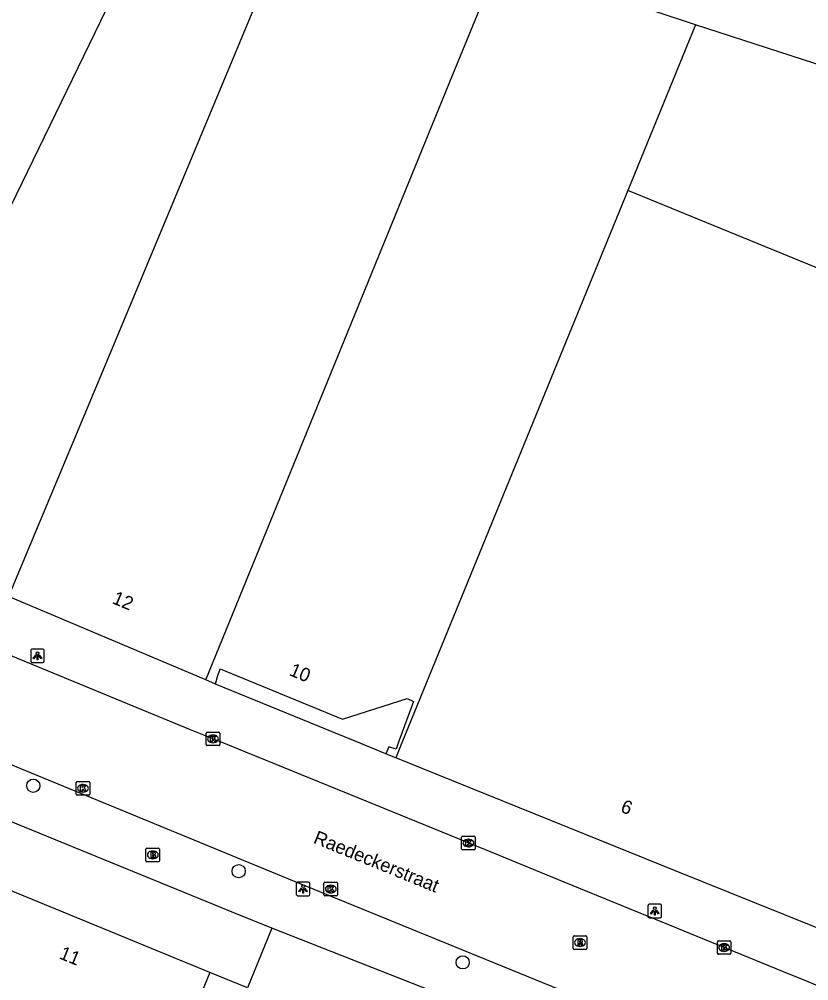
# Model space of a CAD drawing. Extents: x 160557 to 161245, y 385330 to 386505.
# Drawn here: x 160917.5 to 160975.8, y 385732.3 to 385803.3 of the extents above; entities that cross this region are included whole.
import ezdxf

# ---------------------------------------------------------------- set-up
doc = ezdxf.new("R2010")
doc.units = 0
for name, color, linetype in [('IMGEO_Boom', 7, 'Continuous'), ('IMGEO_Brandkraan', 7, 'Continuous'), ('IMGEO_Hek', 7, 'Continuous'), ('IMGEO_Kolk', 7, 'Continuous'), ('IMGEO_Lichtpunt', 7, 'Continuous'), ('IMGEO_Openbare_ruimte_label', 7, 'Continuous'), ('IMGEO_Pand', 7, 'Continuous'), ('IMGEO_Pand_nummerreeks', 7, 'Continuous'), ('IMGEO_Parkeervlak_open', 7, 'Continuous'), ('IMGEO_Rijbaan_lokaal_gesloten', 7, 'Continuous'), ('IMGEO_Rioolput', 7, 'Continuous'), ('IMGEO_Voetpad_open', 7, 'Continuous')]:
    doc.layers.add(name, color=color, linetype=linetype)

msp = doc.modelspace()

# ---------------------------------------------------------------- linework, layer by layer
at = {"layer": 'IMGEO_Boom'}
for centre in [(160918.556, 385746.721), (160933.727, 385740.406), (160950.275, 385733.675)]:
    msp.add_circle(centre, 0.489, dxfattribs=at)
at = {"layer": 'IMGEO_Brandkraan'}
for p, q in [((160926.88, 385741.185), (160926.88, 385742.037)), ((160926.955, 385742.111), (160927.807, 385742.111)), ((160927.368, 385741.891), (160927.393, 385741.891)), ((160927.881, 385742.037), (160927.881, 385741.185)), ((160927.807, 385741.111), (160926.955, 385741.111)), ((160927.391, 385741.331), (160927.366, 385741.331))]:
    msp.add_line(p, q, dxfattribs=at)
for points in [[(160926.88, 385741.185), (160926.88, 385742.037)], [(160926.955, 385742.111), (160927.807, 385742.111)], [(160927.228, 385741.811), (160927.228, 385741.411), (160927.441, 385741.411)], [(160927.459, 385741.811), (160927.228, 385741.811)], [(160927.407, 385741.73), (160927.353, 385741.73), (160927.353, 385741.654)], [(160927.353, 385741.654), (160927.406, 385741.654)], [(160927.415, 385741.578), (160927.353, 385741.578), (160927.353, 385741.497)], [(160927.881, 385742.037), (160927.881, 385741.185)], [(160927.807, 385741.111), (160926.955, 385741.111)], [(160927.353, 385741.497), (160927.415, 385741.497)]]:
    msp.add_lwpolyline(points, dxfattribs=at)
for centre, radius, start, end in [((160926.957, 385742.035), 0.0765, 91.55205, 178.44795), ((160926.957, 385742.035), 0.0765, 91.55205, 178.44795), ((160927.408, 385741.692), 0.0379, 267.82845, 90.93552), ((160927.416, 385741.537), 0.0404, 269.87594, 90.50774), ((160927.463, 385741.666), 0.145, 59.4692, 91.53667), ((160927.488, 385741.713), 0.0922, 285.51372, 58.15012), ((160927.493, 385741.521), 0.105, 301.31148, 78.98903), ((160927.805, 385742.035), 0.0765, 1.55205, 88.44795), ((160927.805, 385742.035), 0.0765, 1.55205, 88.44795), ((160926.957, 385741.187), 0.0765, 181.55205, 268.44795), ((160926.957, 385741.187), 0.0765, 181.55205, 268.44795), ((160927.447, 385741.662), 0.251, 268.66757, 293.53466), ((160927.805, 385741.187), 0.0765, 271.55205, 358.44795), ((160927.805, 385741.187), 0.0765, 271.55205, 358.44795)]:
    msp.add_arc(centre, radius, start, end, dxfattribs=at)
for centre, major_axis, ratio, start_param, end_param in [((160927.367, 385741.611), (-0.387, 0.002), 0.722429, 4.712389, 7.853982), ((160927.392, 385741.611), (-0.39, 0.002), 0.717154, 1.570796, 4.712389)]:
    msp.add_ellipse(centre, major_axis=major_axis, ratio=ratio, start_param=start_param, end_param=end_param, dxfattribs=at)
at = {"layer": 'IMGEO_Hek'}
msp.add_lwpolyline([(160934.375, 385731.796), (160931.608, 385732.931)], dxfattribs=at)
at = {"layer": 'IMGEO_Kolk'}
for p, q in [((160931.325, 385749.754), (160931.325, 385750.606)), ((160931.4, 385750.68), (160932.252, 385750.68)), ((160931.813, 385750.46), (160931.838, 385750.46)), ((160932.326, 385750.606), (160932.326, 385749.754)), ((160932.252, 385749.68), (160931.4, 385749.68)), ((160931.836, 385749.9), (160931.811, 385749.9)), ((160921.726, 385746.103), (160921.726, 385746.955)), ((160921.801, 385747.029), (160922.653, 385747.029)), ((160922.214, 385746.809), (160922.239, 385746.809)), ((160922.727, 385746.955), (160922.727, 385746.103)), ((160922.653, 385746.029), (160921.801, 385746.029)), ((160922.237, 385746.249), (160922.212, 385746.249)), ((160950.272, 385742.99), (160951.124, 385742.99)), ((160950.197, 385742.064), (160950.197, 385742.916)), ((160950.685, 385742.77), (160950.71, 385742.77)), ((160951.198, 385742.916), (160951.198, 385742.064)), ((160951.124, 385741.99), (160950.272, 385741.99)), ((160950.708, 385742.21), (160950.683, 385742.21)), ((160940.029, 385738.664), (160940.029, 385739.516)), ((160940.104, 385739.59), (160940.956, 385739.59)), ((160941.03, 385739.516), (160941.03, 385738.664)), ((160940.54, 385738.81), (160940.515, 385738.81)), ((160940.517, 385739.37), (160940.542, 385739.37)), ((160940.956, 385738.59), (160940.104, 385738.59)), ((160969.088, 385734.342), (160969.088, 385735.194)), ((160969.163, 385735.268), (160970.015, 385735.268)), ((160970.089, 385735.194), (160970.089, 385734.342)), ((160969.599, 385734.488), (160969.574, 385734.488)), ((160969.576, 385735.048), (160969.601, 385735.048)), ((160970.015, 385734.268), (160969.163, 385734.268))]:
    msp.add_line(p, q, dxfattribs=at)
for points in [[(160931.325, 385749.754), (160931.325, 385750.606)], [(160931.4, 385750.68), (160932.252, 385750.68)], [(160931.646, 385750.38), (160931.769, 385750.38), (160931.769, 385750.229), (160931.899, 385750.38), (160932.063, 385750.38), (160931.917, 385750.229), (160932.07, 385749.98), (160931.918, 385749.98), (160931.833, 385750.144), (160931.769, 385750.077), (160931.769, 385749.98), (160931.646, 385749.98), (160931.646, 385750.38)], [(160932.326, 385750.606), (160932.326, 385749.754)], [(160932.252, 385749.68), (160931.4, 385749.68)], [(160921.726, 385746.103), (160921.726, 385746.955)], [(160921.801, 385747.029), (160922.653, 385747.029)], [(160922.047, 385746.729), (160922.17, 385746.729), (160922.17, 385746.578), (160922.3, 385746.729), (160922.464, 385746.729), (160922.318, 385746.578), (160922.471, 385746.329), (160922.319, 385746.329), (160922.234, 385746.493), (160922.17, 385746.426), (160922.17, 385746.329), (160922.047, 385746.329), (160922.047, 385746.729)], [(160922.727, 385746.955), (160922.727, 385746.103)], [(160922.653, 385746.029), (160921.801, 385746.029)], [(160950.272, 385742.99), (160951.124, 385742.99)], [(160950.197, 385742.064), (160950.197, 385742.916)], [(160950.518, 385742.69), (160950.641, 385742.69), (160950.641, 385742.539), (160950.771, 385742.69), (160950.935, 385742.69), (160950.789, 385742.539), (160950.942, 385742.29), (160950.79, 385742.29), (160950.705, 385742.454), (160950.641, 385742.387), (160950.641, 385742.29), (160950.518, 385742.29), (160950.518, 385742.69)], [(160951.198, 385742.916), (160951.198, 385742.064)], [(160951.124, 385741.99), (160950.272, 385741.99)], [(160940.029, 385738.664), (160940.029, 385739.516)], [(160940.104, 385739.59), (160940.956, 385739.59)], [(160941.03, 385739.516), (160941.03, 385738.664)], [(160940.35, 385739.29), (160940.473, 385739.29), (160940.473, 385739.139), (160940.603, 385739.29), (160940.767, 385739.29), (160940.621, 385739.139), (160940.774, 385738.89), (160940.622, 385738.89), (160940.537, 385739.054), (160940.473, 385738.987), (160940.473, 385738.89), (160940.35, 385738.89), (160940.35, 385739.29)], [(160940.956, 385738.59), (160940.104, 385738.59)], [(160969.088, 385734.342), (160969.088, 385735.194)], [(160969.163, 385735.268), (160970.015, 385735.268)], [(160970.089, 385735.194), (160970.089, 385734.342)], [(160969.409, 385734.968), (160969.532, 385734.968), (160969.532, 385734.817), (160969.662, 385734.968), (160969.826, 385734.968), (160969.68, 385734.817), (160969.833, 385734.568), (160969.681, 385734.568), (160969.596, 385734.732), (160969.532, 385734.665), (160969.532, 385734.568), (160969.409, 385734.568), (160969.409, 385734.968)], [(160970.015, 385734.268), (160969.163, 385734.268)]]:
    msp.add_lwpolyline(points, dxfattribs=at)
for centre, start, end in [((160931.402, 385750.604), 91.55205, 178.44795), ((160931.402, 385750.604), 91.55205, 178.44795), ((160932.25, 385750.604), 1.55205, 88.44795), ((160932.25, 385750.604), 1.55205, 88.44795), ((160931.402, 385749.756), 181.55205, 268.44795), ((160931.402, 385749.756), 181.55205, 268.44795), ((160932.25, 385749.756), 271.55205, 358.44795), ((160932.25, 385749.756), 271.55205, 358.44795), ((160921.803, 385746.953), 91.55205, 178.44795), ((160921.803, 385746.953), 91.55205, 178.44795), ((160922.651, 385746.953), 1.55205, 88.44795), ((160922.651, 385746.953), 1.55205, 88.44795), ((160921.803, 385746.105), 181.55205, 268.44795), ((160921.803, 385746.105), 181.55205, 268.44795), ((160922.651, 385746.105), 271.55205, 358.44795), ((160922.651, 385746.105), 271.55205, 358.44795), ((160950.274, 385742.914), 91.55205, 178.44795), ((160950.274, 385742.914), 91.55205, 178.44795), ((160951.122, 385742.914), 1.55205, 88.44795), ((160951.122, 385742.914), 1.55205, 88.44795), ((160950.274, 385742.066), 181.55205, 268.44795), ((160950.274, 385742.066), 181.55205, 268.44795), ((160951.122, 385742.066), 271.55205, 358.44795), ((160951.122, 385742.066), 271.55205, 358.44795), ((160940.106, 385739.514), 91.55205, 178.44795), ((160940.106, 385739.514), 91.55205, 178.44795), ((160940.954, 385739.514), 1.55205, 88.44795), ((160940.954, 385739.514), 1.55205, 88.44795), ((160940.106, 385738.666), 181.55205, 268.44795), ((160940.106, 385738.666), 181.55205, 268.44795), ((160940.954, 385738.666), 271.55205, 358.44795), ((160940.954, 385738.666), 271.55205, 358.44795), ((160969.165, 385735.192), 91.55205, 178.44795), ((160969.165, 385735.192), 91.55205, 178.44795), ((160970.013, 385735.192), 1.55205, 88.44795), ((160970.013, 385735.192), 1.55205, 88.44795), ((160969.165, 385734.344), 181.55205, 268.44795), ((160969.165, 385734.344), 181.55205, 268.44795), ((160970.013, 385734.344), 271.55205, 358.44795), ((160970.013, 385734.344), 271.55205, 358.44795)]:
    msp.add_arc(centre, 0.0765, start, end, dxfattribs=at)
for centre, major_axis, ratio, start_param, end_param in [((160931.812, 385750.18), (-0.387, 0.002), 0.722429, 4.712389, 7.853982), ((160931.837, 385750.18), (-0.39, 0.002), 0.717154, 1.570796, 4.712389), ((160922.213, 385746.529), (-0.387, 0.002), 0.722429, 4.712389, 7.853982), ((160922.238, 385746.529), (-0.39, 0.002), 0.717154, 1.570796, 4.712389), ((160950.684, 385742.49), (-0.387, 0.002), 0.722429, 4.712389, 7.853982), ((160950.709, 385742.49), (-0.39, 0.002), 0.717154, 1.570796, 4.712389), ((160940.516, 385739.09), (-0.387, 0.002), 0.722429, 4.712389, 7.853982), ((160940.541, 385739.09), (-0.39, 0.002), 0.717154, 1.570796, 4.712389), ((160969.575, 385734.768), (-0.387, 0.002), 0.722429, 4.712389, 7.853982), ((160969.6, 385734.768), (-0.39, 0.002), 0.717154, 1.570796, 4.712389)]:
    msp.add_ellipse(centre, major_axis=major_axis, ratio=ratio, start_param=start_param, end_param=end_param, dxfattribs=at)
at = {"layer": 'IMGEO_Lichtpunt'}
for p, q in [((160918.365, 385756.722), (160918.365, 385755.915)), ((160918.365, 385756.722), (160918.365, 385755.915)), ((160919.267, 385756.817), (160918.459, 385756.817)), ((160919.267, 385756.817), (160918.459, 385756.817)), ((160919.361, 385755.915), (160919.361, 385756.722)), ((160919.361, 385755.915), (160919.361, 385756.722)), ((160918.459, 385755.821), (160919.267, 385755.821)), ((160918.459, 385755.821), (160919.267, 385755.821)), ((160937.986, 385739.501), (160937.986, 385738.694)), ((160937.986, 385739.501), (160937.986, 385738.694)), ((160938.888, 385739.596), (160938.08, 385739.596)), ((160938.888, 385739.596), (160938.08, 385739.596)), ((160938.982, 385738.694), (160938.982, 385739.501)), ((160938.982, 385738.694), (160938.982, 385739.501)), ((160938.08, 385738.6), (160938.888, 385738.6)), ((160938.08, 385738.6), (160938.888, 385738.6)), ((160963.963, 385737.872), (160963.963, 385737.065)), ((160963.963, 385737.872), (160963.963, 385737.065)), ((160964.865, 385737.967), (160964.057, 385737.967)), ((160964.865, 385737.967), (160964.057, 385737.967)), ((160964.959, 385737.065), (160964.959, 385737.872)), ((160964.959, 385737.065), (160964.959, 385737.872)), ((160964.057, 385736.971), (160964.865, 385736.971)), ((160964.057, 385736.971), (160964.865, 385736.971))]:
    msp.add_line(p, q, dxfattribs=at)
for points in [[(160918.739, 385756.386), (160918.778, 385756.358), (160918.59, 385756.096), (160918.552, 385756.123), (160918.739, 385756.386)], [(160918.841, 385756.338), (160918.888, 385756.338), (160918.888, 385756.016), (160918.841, 385756.016), (160918.841, 385756.338)], [(160918.951, 385756.358), (160918.989, 385756.385), (160919.176, 385756.123), (160919.137, 385756.095), (160918.951, 385756.358)], [(160938.36, 385739.165), (160938.399, 385739.137), (160938.211, 385738.875), (160938.173, 385738.902), (160938.36, 385739.165)], [(160938.462, 385739.117), (160938.509, 385739.117), (160938.509, 385738.795), (160938.462, 385738.795), (160938.462, 385739.117)], [(160938.572, 385739.137), (160938.61, 385739.164), (160938.797, 385738.902), (160938.758, 385738.874), (160938.572, 385739.137)], [(160964.337, 385737.536), (160964.376, 385737.508), (160964.188, 385737.246), (160964.15, 385737.273), (160964.337, 385737.536)], [(160964.439, 385737.488), (160964.486, 385737.488), (160964.486, 385737.166), (160964.439, 385737.166), (160964.439, 385737.488)], [(160964.549, 385737.508), (160964.587, 385737.535), (160964.774, 385737.273), (160964.735, 385737.245), (160964.549, 385737.508)]]:
    msp.add_lwpolyline(points, dxfattribs=at)
for centre in [(160918.864, 385756.52), (160938.485, 385739.299), (160964.462, 385737.67)]:
    msp.add_circle(centre, 0.0994, dxfattribs=at)
for centre, start, end in [((160918.459, 385756.722), 90, 180), ((160918.459, 385756.722), 90, 180), ((160919.267, 385756.722), 0, 90), ((160919.267, 385756.722), 0, 90), ((160918.459, 385755.915), 180, 270), ((160918.459, 385755.915), 180, 270), ((160919.267, 385755.915), 270, 0), ((160919.267, 385755.915), 270, 360), ((160938.08, 385739.501), 90, 180), ((160938.08, 385739.501), 90, 180), ((160938.888, 385739.501), 0, 90), ((160938.888, 385739.501), 0, 90), ((160938.08, 385738.694), 180, 270), ((160938.08, 385738.694), 180, 270), ((160938.888, 385738.694), 270, 0), ((160938.888, 385738.694), 270, 360), ((160964.057, 385737.872), 90, 180), ((160964.057, 385737.872), 90, 180), ((160964.865, 385737.872), 0, 90), ((160964.865, 385737.872), 0, 90), ((160964.057, 385737.065), 180, 270), ((160964.057, 385737.065), 180, 270), ((160964.865, 385737.065), 270, 0), ((160964.865, 385737.065), 270, 360)]:
    msp.add_arc(centre, 0.0946, start, end, dxfattribs=at)
at = {"layer": 'IMGEO_Pand'}
for points in [[(160905.539, 385766.221), (160907.726, 385770.718), (160913.546, 385782.685), (160926.033, 385808.362), (160935.266, 385805.161)], [(160931.297, 385754.531), (160949.553, 385799.263), (160953.012, 385807.728)], [(160967.473, 385802.912), (160953.012, 385807.728)], [(160935.266, 385805.161), (160923.796, 385777.607), (160916.73, 385760.693)], [(160967.473, 385802.912), (160962.472, 385790.676)], [(160962.472, 385790.676), (160945.831, 385750), (160945.33, 385748.776)], [(160991.347, 385768.622), (160990.901, 385768.804), (160994.492, 385777.59), (160962.472, 385790.676)], [(160931.297, 385754.531), (160916.73, 385760.693)], [(160932.023, 385754.224), (160932.167, 385754.781), (160932.365, 385755.361), (160941.389, 385751.626), (160946.183, 385753.169), (160946.649, 385752.951), (160945.566, 385750), (160945.353, 385749.419), (160944.823, 385749.599), (160944.596, 385749.072)], [(160932.023, 385754.224), (160931.297, 385754.531)], [(160945.33, 385748.776), (160945.129, 385748.857), (160944.596, 385749.072)], [(160977.766, 385735.68), (160977.537, 385735.773), (160976.007, 385736.39), (160965.928, 385740.46), (160959.223, 385743.167), (160948.328, 385747.565), (160945.33, 385748.776)], [(160931.608, 385732.931), (160912.836, 385740.628), (160903.673, 385744.385), (160894.483, 385748.154), (160889.389, 385735.728)], [(160936.171, 385736.193), (160934.375, 385731.796)], [(160950.143, 385730.7), (160936.171, 385736.193)], [(160931.608, 385732.931), (160924.649, 385715.965), (160916.201, 385695.359), (160911.867, 385697.136)]]:
    msp.add_lwpolyline(points, dxfattribs=at)
at = {"layer": 'IMGEO_Parkeervlak_open'}
msp.add_lwpolyline([(160934.375, 385731.796), (160931.608, 385732.931)], dxfattribs=at)
at = {"layer": 'IMGEO_Rijbaan_lokaal_gesloten'}
for points in [[(161009.325, 385718.489), (161000, 385722.257), (160998.269, 385722.956), (160976.503, 385731.943), (160975.085, 385732.523), (160974.522, 385732.753), (160964.46, 385736.867), (160957.768, 385739.604), (160952.621, 385741.708), (160946.89, 385744.043), (160944.463, 385745.032), (160932.269, 385750), (160930.166, 385750.857), (160914.917, 385757.13), (160905.328, 385761.784), (160879.178, 385774.567), (160854.667, 385786.477), (160853.863, 385786.885)], [(160877.824, 385767.253), (160909.425, 385751.357), (160913.773, 385749.567), (160937.4, 385739.851), (160999.849, 385714.356), (161010.829, 385709.873)]]:
    msp.add_lwpolyline(points, dxfattribs=at)
at = {"layer": 'IMGEO_Rioolput'}
for p, q in [((160958.439, 385734.707), (160958.439, 385735.559)), ((160958.514, 385735.633), (160959.366, 385735.633)), ((160958.927, 385735.413), (160958.952, 385735.413)), ((160959.44, 385735.559), (160959.44, 385734.707)), ((160959.366, 385734.633), (160958.514, 385734.633)), ((160958.95, 385734.853), (160958.925, 385734.853))]:
    msp.add_line(p, q, dxfattribs=at)
for points in [[(160958.439, 385734.707), (160958.439, 385735.559)], [(160958.514, 385735.633), (160959.366, 385735.633)], [(160959.028, 385735.331), (160958.776, 385735.333), (160958.776, 385734.933)], [(160958.954, 385735.252), (160958.9, 385735.252), (160958.9, 385735.171)], [(160958.9, 385735.171), (160958.952, 385735.171)], [(160959.44, 385735.559), (160959.44, 385734.707)], [(160959.366, 385734.633), (160958.514, 385734.633)], [(160958.776, 385734.933), (160958.9, 385734.933), (160958.9, 385735.095), (160958.911, 385735.095)], [(160958.958, 385735.066), (160959.029, 385734.933), (160959.169, 385734.933), (160959.104, 385735.059)]]:
    msp.add_lwpolyline(points, dxfattribs=at)
for centre, radius, start, end in [((160958.516, 385735.557), 0.0765, 91.55205, 178.44795), ((160958.516, 385735.557), 0.0765, 91.55205, 178.44795), ((160958.936, 385735.36), 0.19, 274.7715, 282.96867), ((160958.96, 385735.156), 0.0964, 77.00612, 93.18647), ((160958.974, 385735.213), 0.0378, 276.66336, 79.67722), ((160959.027, 385735.221), 0.109, 350.36119, 89.41601), ((160959.025, 385735.221), 0.112, 277.58423, 350.98172), ((160959.364, 385735.557), 0.0765, 1.55205, 88.44795), ((160959.364, 385735.557), 0.0765, 1.55205, 88.44795), ((160958.516, 385734.709), 0.0765, 181.55205, 268.44795), ((160958.516, 385734.709), 0.0765, 181.55205, 268.44795), ((160958.91, 385735.042), 0.0533, 26.02933, 88.69889), ((160959.009, 385735.006), 0.108, 29.51342, 73.79051), ((160959.364, 385734.709), 0.0765, 271.55205, 358.44795), ((160959.364, 385734.709), 0.0765, 271.55205, 358.44795)]:
    msp.add_arc(centre, radius, start, end, dxfattribs=at)
for centre, major_axis, ratio, start_param, end_param in [((160958.926, 385735.133), (-0.387, 0.002), 0.722429, 4.712389, 7.853982), ((160958.951, 385735.133), (-0.39, 0.002), 0.717154, 1.570796, 4.712389)]:
    msp.add_ellipse(centre, major_axis=major_axis, ratio=ratio, start_param=start_param, end_param=end_param, dxfattribs=at)
at = {"layer": 'IMGEO_Voetpad_open'}
for points in [[(161022.037, 385785.258), (161015.078, 385787.473), (161000.723, 385792.149), (161000, 385792.384), (160967.473, 385802.912)], [(160936.171, 385736.193), (160933.49, 385737.288), (160908.138, 385747.636), (160904.096, 385749.652), (160886.036, 385758.698)], [(160944.596, 385749.072), (160942.332, 385750), (160940.763, 385750.643), (160932.023, 385754.224)]]:
    msp.add_lwpolyline(points, dxfattribs=at)

# ---------------------------------------------------------------- texts
at = {"layer": 'IMGEO_Openbare_ruimte_label'}
msp.add_text('Raedeckerstraat', height=1, rotation=337.84741, dxfattribs=at).set_placement((160939.178, 385742.513))
at = {"layer": 'IMGEO_Pand_nummerreeks'}
for s, rotation, p in [('12', 337.07144, (160924.315, 385760.22)), ('10', 337.51714, (160937.397, 385754.902)), ('6', 338.01433, (160961.868, 385744.816)), ('11', 337.70621, (160920.401, 385733.981))]:
    msp.add_text(s, height=1, rotation=rotation, dxfattribs=at).set_placement(p)

doc.saveas('drawing.dxf')
